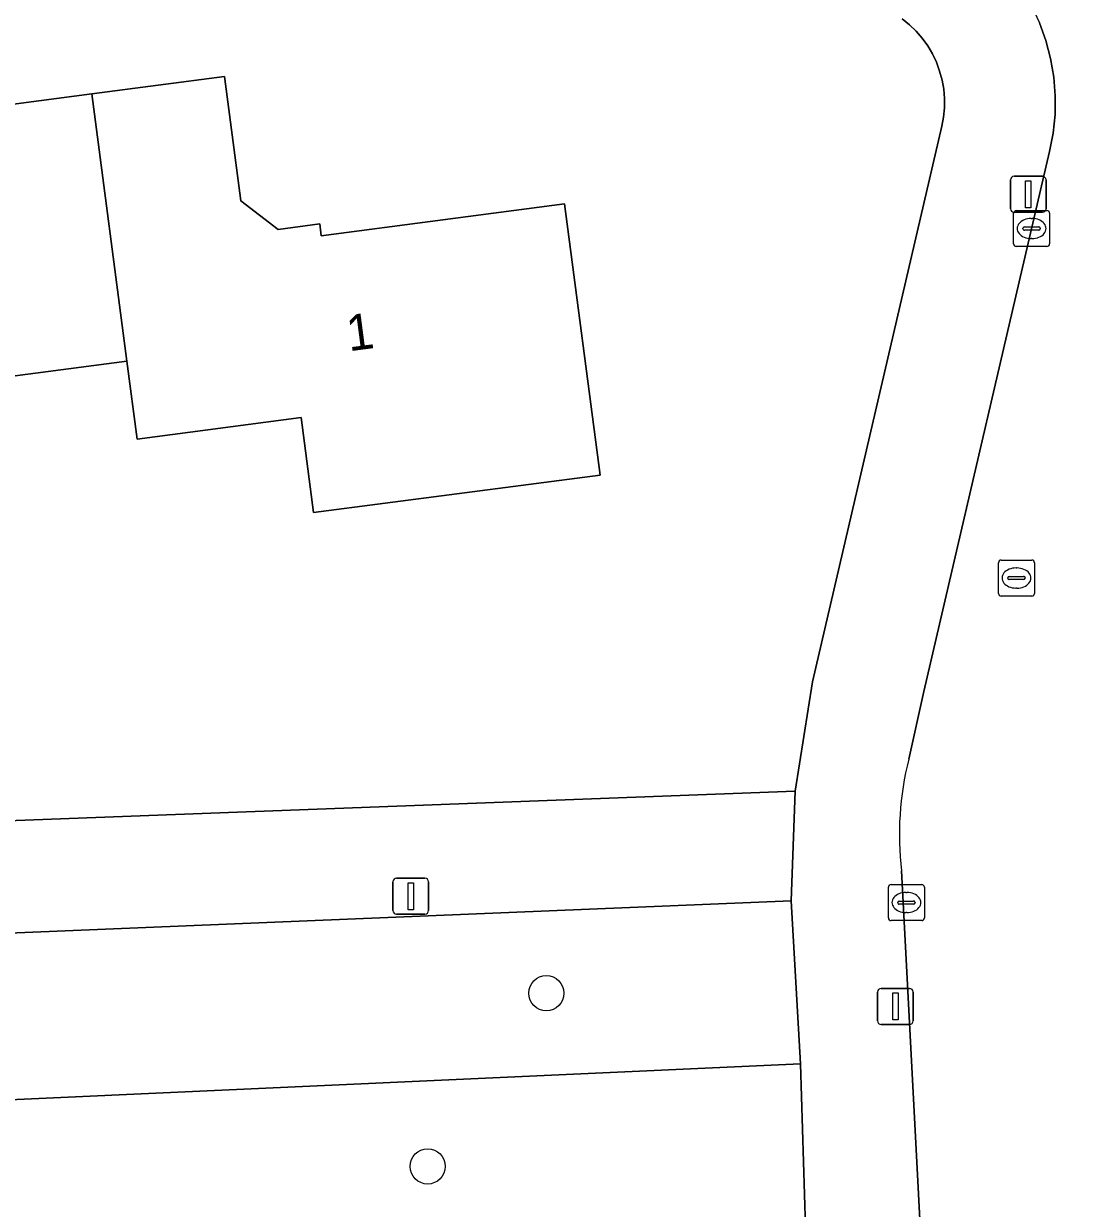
# Model space of a CAD drawing. Extents: x 161084 to 161928, y 385354 to 386522.
# Drawn here: x 161256.68 to 161285.96, y 385835.34 to 385868.26 of the extents above; entities that cross this region are included whole.
import ezdxf

# ---------------------------------------------------------------- set-up
doc = ezdxf.new("R2010")
doc.units = 0
for name, color, linetype in [('IMGEO_Boom', 7, 'Continuous'), ('IMGEO_Erf', 7, 'Continuous'), ('IMGEO_Groenvoorziening', 7, 'Continuous'), ('IMGEO_Kolk', 7, 'Continuous'), ('IMGEO_Lichtmast', 7, 'Continuous'), ('IMGEO_Pand', 7, 'Continuous'), ('IMGEO_Pand_nummerreeks', 7, 'Continuous'), ('IMGEO_Rijbaan_lokaal_open', 7, 'Continuous'), ('IMGEO_Rioolput', 7, 'Continuous'), ('IMGEO_Voetpad_open', 7, 'Continuous')]:
    doc.layers.add(name, color=color, linetype=linetype)

msp = doc.modelspace()

# ---------------------------------------------------------------- linework, layer by layer
at = {"layer": 'IMGEO_Boom'}
for centre in [(161271.206, 385841.322), (161267.906, 385836.508)]:
    msp.add_circle(centre, 0.489, dxfattribs=at)
at = {"layer": 'IMGEO_Erf'}
for points in [[(161249.82, 385845.874), (161278.123, 385846.938), (161278.603, 385849.97), (161282.197, 385865.412), (161282.244, 385865.667), (161282.269, 385865.925), (161282.27, 385866.184), (161282.248, 385866.442), (161282.203, 385866.697), (161282.136, 385866.947), (161282.046, 385867.19), (161281.935, 385867.424), (161281.804, 385867.647), (161281.653, 385867.858), (161281.484, 385868.054), (161281.298, 385868.235), (161281.097, 385868.398)], [(161251.904, 385865.435), (161258.571, 385866.31), (161262.264, 385866.795), (161262.717, 385863.339), (161263.747, 385862.549), (161264.906, 385862.701), (161264.95, 385862.366), (161271.714, 385863.254), (161272.703, 385855.722), (161264.737, 385854.676), (161264.39, 385857.318), (161259.83, 385856.72), (161259.546, 385858.888), (161251.711, 385857.859)]]:
    msp.add_lwpolyline(points, dxfattribs=at)
at = {"layer": 'IMGEO_Groenvoorziening'}
for points in [[(161278.01, 385843.892), (161200.876, 385840.705), (161201.511, 385835.864), (161278.27, 385839.356)], [(161278.406, 385834.825), (161278.27, 385839.356), (161201.511, 385835.864), (161202.461, 385828.626), (161204.969, 385828.722), (161204.604, 385831.503)]]:
    msp.add_lwpolyline(points, close=True, dxfattribs=at)
at = {"layer": 'IMGEO_Kolk'}
for p, q in [((161284.191, 385862.145), (161284.191, 385862.997)), ((161284.266, 385863.071), (161285.118, 385863.071)), ((161284.679, 385862.851), (161284.704, 385862.851)), ((161285.192, 385862.997), (161285.192, 385862.145)), ((161284.45, 385862.565), (161284.45, 385862.577)), ((161284.888, 385862.528), (161284.49, 385862.528)), ((161284.493, 385862.614), (161284.891, 385862.614)), ((161284.934, 385862.577), (161284.934, 385862.565)), ((161284.702, 385862.291), (161284.677, 385862.291)), ((161285.118, 385862.071), (161284.266, 385862.071)), ((161280.711, 385843.415), (161280.711, 385844.267)), ((161280.786, 385844.341), (161281.638, 385844.341)), ((161281.199, 385844.121), (161281.224, 385844.121)), ((161281.712, 385844.267), (161281.712, 385843.415)), ((161280.97, 385843.835), (161280.97, 385843.847)), ((161281.408, 385843.798), (161281.01, 385843.798)), ((161281.013, 385843.884), (161281.411, 385843.884)), ((161281.454, 385843.847), (161281.454, 385843.835)), ((161281.222, 385843.561), (161281.197, 385843.561)), ((161281.638, 385843.341), (161280.786, 385843.341))]:
    msp.add_line(p, q, dxfattribs=at)
for points in [[(161284.191, 385862.145), (161284.191, 385862.997)], [(161284.266, 385863.071), (161285.118, 385863.071)], [(161285.192, 385862.997), (161285.192, 385862.145)], [(161285.118, 385862.071), (161284.266, 385862.071)], [(161280.711, 385843.415), (161280.711, 385844.267)], [(161280.786, 385844.341), (161281.638, 385844.341)], [(161281.712, 385844.267), (161281.712, 385843.415)], [(161281.638, 385843.341), (161280.786, 385843.341)]]:
    msp.add_lwpolyline(points, dxfattribs=at)
for centre, radius, start, end in [((161284.268, 385862.995), 0.0765, 91.552, 178.448), ((161284.268, 385862.995), 0.0765, 91.552, 178.448), ((161285.116, 385862.995), 0.0765, 1.552, 88.448), ((161285.116, 385862.995), 0.0765, 1.552, 88.448), ((161284.49, 385862.574), 0.0403, 85.8775, 175.7526), ((161284.487, 385862.564), 0.0366, 178.938, 274.7102), ((161284.891, 385862.571), 0.043, 264.8664, 352.4533), ((161284.895, 385862.576), 0.0386, 1.7309, 96.639), ((161284.268, 385862.147), 0.0765, 181.552, 268.448), ((161284.268, 385862.147), 0.0765, 181.552, 268.448), ((161285.116, 385862.147), 0.0765, 271.552, 358.448), ((161285.116, 385862.147), 0.0765, 271.552, 358.448), ((161280.788, 385844.265), 0.0765, 91.552, 178.448), ((161280.788, 385844.265), 0.0765, 91.552, 178.448), ((161281.636, 385844.265), 0.0765, 1.552, 88.448), ((161281.636, 385844.265), 0.0765, 1.552, 88.448), ((161281.01, 385843.844), 0.0403, 85.8775, 175.7526), ((161281.007, 385843.834), 0.0366, 178.938, 274.7102), ((161281.411, 385843.841), 0.043, 264.8664, 352.4533), ((161281.415, 385843.846), 0.0386, 1.7309, 96.639), ((161280.788, 385843.417), 0.0765, 181.552, 268.448), ((161280.788, 385843.417), 0.0765, 181.552, 268.448), ((161281.636, 385843.417), 0.0765, 271.552, 358.448), ((161281.636, 385843.417), 0.0765, 271.552, 358.448)]:
    msp.add_arc(centre, radius, start, end, dxfattribs=at)
for centre, major_axis, ratio, start_param, end_param in [((161284.678, 385862.571), (-0.387, 0.002), 0.722429, 4.712389, 7.853982), ((161284.703, 385862.571), (-0.39, 0.002), 0.717154, 1.570796, 4.712389), ((161281.198, 385843.841), (-0.387, 0.002), 0.722429, 4.712389, 7.853982), ((161281.223, 385843.841), (-0.39, 0.002), 0.717154, 1.570796, 4.712389)]:
    msp.add_ellipse(centre, major_axis=major_axis, ratio=ratio, start_param=start_param, end_param=end_param, dxfattribs=at)
at = {"layer": 'IMGEO_Lichtmast'}
for p, q in [((161284.103, 385863.123), (161284.103, 385863.923)), ((161284.103, 385863.923), (161284.103, 385863.123)), ((161284.203, 385864.023), (161284.993, 385864.023)), ((161284.993, 385864.023), (161284.203, 385864.023)), ((161285.093, 385863.923), (161285.093, 385863.123)), ((161285.093, 385863.123), (161285.093, 385863.923)), ((161284.993, 385863.023), (161284.203, 385863.023)), ((161284.203, 385863.023), (161284.993, 385863.023)), ((161266.942, 385843.618), (161266.942, 385844.418)), ((161266.942, 385844.418), (161266.942, 385843.618)), ((161267.042, 385844.518), (161267.832, 385844.518)), ((161267.832, 385844.518), (161267.042, 385844.518)), ((161267.932, 385844.418), (161267.932, 385843.618)), ((161267.932, 385843.618), (161267.932, 385844.418)), ((161267.832, 385843.518), (161267.042, 385843.518)), ((161267.042, 385843.518), (161267.832, 385843.518)), ((161280.51, 385841.454), (161281.3, 385841.454)), ((161281.3, 385841.454), (161280.51, 385841.454)), ((161280.41, 385840.554), (161280.41, 385841.354)), ((161280.41, 385841.354), (161280.41, 385840.554)), ((161281.4, 385841.354), (161281.4, 385840.554)), ((161281.4, 385840.554), (161281.4, 385841.354)), ((161281.3, 385840.454), (161280.51, 385840.454)), ((161280.51, 385840.454), (161281.3, 385840.454))]:
    msp.add_line(p, q, dxfattribs=at)
for points in [[(161284.523, 385863.898), (161284.673, 385863.898), (161284.673, 385863.148), (161284.523, 385863.148), (161284.523, 385863.898)], [(161267.362, 385844.393), (161267.512, 385844.393), (161267.512, 385843.643), (161267.362, 385843.643), (161267.362, 385844.393)], [(161280.83, 385841.329), (161280.98, 385841.329), (161280.98, 385840.579), (161280.83, 385840.579), (161280.83, 385841.329)]]:
    msp.add_lwpolyline(points, dxfattribs=at)
for centre, start, end in [((161284.203, 385863.923), 90, 180), ((161284.203, 385863.923), 90, 180), ((161284.993, 385863.923), 0, 90), ((161284.993, 385863.923), 360, 90), ((161284.203, 385863.123), 180, 270), ((161284.203, 385863.123), 180, 270), ((161284.993, 385863.123), 270, 0), ((161284.993, 385863.123), 270, 0), ((161267.042, 385844.418), 90, 180), ((161267.042, 385844.418), 90, 180), ((161267.832, 385844.418), 0, 90), ((161267.832, 385844.418), 360, 90), ((161267.042, 385843.618), 180, 270), ((161267.042, 385843.618), 180, 270), ((161267.832, 385843.618), 270, 0), ((161267.832, 385843.618), 270, 0), ((161280.51, 385841.354), 90, 180), ((161280.51, 385841.354), 90, 180), ((161281.3, 385841.354), 0, 90), ((161281.3, 385841.354), 360, 90), ((161280.51, 385840.554), 180, 270), ((161280.51, 385840.554), 180, 270), ((161281.3, 385840.554), 270, 0), ((161281.3, 385840.554), 270, 0)]:
    msp.add_arc(centre, 0.1, start, end, dxfattribs=at)
at = {"layer": 'IMGEO_Pand'}
for points in [[(161246.783, 385859.743), (161251.384, 385860.349), (161251.711, 385857.859), (161259.546, 385858.888), (161258.571, 385866.31), (161251.904, 385865.435), (161251.85, 385865.848), (161250.901, 385865.723), (161249.522, 385866.295), (161249.053, 385869.865), (161245.515, 385869.401)], [(161259.546, 385858.888), (161259.83, 385856.72), (161264.39, 385857.318), (161264.737, 385854.676), (161272.703, 385855.722), (161271.714, 385863.254), (161264.95, 385862.366), (161264.906, 385862.701), (161263.747, 385862.549), (161262.717, 385863.339), (161262.264, 385866.795), (161258.571, 385866.31)]]:
    msp.add_lwpolyline(points, close=True, dxfattribs=at)
at = {"layer": 'IMGEO_Rijbaan_lokaal_open'}
for points in [[(161299.018, 385867.307), (161298.896, 385867.349), (161281.16, 385871.644), (161281.652, 385871.476), (161282.128, 385871.265), (161282.583, 385871.013), (161283.013, 385870.72), (161283.416, 385870.391), (161283.787, 385870.026), (161284.125, 385869.63), (161284.425, 385869.206), (161284.687, 385868.756), (161284.908, 385868.285), (161285.085, 385867.796), (161285.218, 385867.293), (161285.306, 385866.78), (161285.347, 385866.261), (161285.342, 385865.741), (161285.291, 385865.223), (161285.193, 385864.712), (161281.693, 385849.708), (161281.275, 385847.826)], [(161281.072, 385844.719), (161282.021, 385826.764), (161283.529, 385797.49), (161283.789, 385793.781), (161284.095, 385786.825), (161284.303, 385783.056), (161285.716, 385753.95), (161285.949, 385749.747)]]:
    msp.add_lwpolyline(points, dxfattribs=at)
msp.add_arc((161289.734, 385845.713), 8.718, 165.9757, 186.548, dxfattribs=at)
at = {"layer": 'IMGEO_Rioolput'}
for p, q in [((161283.77, 385852.433), (161283.77, 385853.285)), ((161283.845, 385853.359), (161284.697, 385853.359)), ((161284.771, 385853.285), (161284.771, 385852.433)), ((161284.258, 385853.139), (161284.283, 385853.139)), ((161284.029, 385852.853), (161284.029, 385852.865)), ((161284.467, 385852.816), (161284.069, 385852.816)), ((161284.072, 385852.902), (161284.47, 385852.902)), ((161284.513, 385852.865), (161284.513, 385852.853)), ((161284.697, 385852.359), (161283.845, 385852.359)), ((161284.281, 385852.579), (161284.256, 385852.579))]:
    msp.add_line(p, q, dxfattribs=at)
for points in [[(161283.77, 385852.433), (161283.77, 385853.285)], [(161283.845, 385853.359), (161284.697, 385853.359)], [(161284.771, 385853.285), (161284.771, 385852.433)], [(161284.697, 385852.359), (161283.845, 385852.359)]]:
    msp.add_lwpolyline(points, dxfattribs=at)
for centre, radius, start, end in [((161283.847, 385853.283), 0.0765, 91.552, 178.448), ((161283.847, 385853.283), 0.0765, 91.552, 178.448), ((161284.695, 385853.283), 0.0765, 1.552, 88.448), ((161284.695, 385853.283), 0.0765, 1.552, 88.448), ((161284.069, 385852.862), 0.0403, 85.8775, 175.7526), ((161284.066, 385852.852), 0.0366, 178.938, 274.7102), ((161284.47, 385852.859), 0.043, 264.8664, 352.4533), ((161284.474, 385852.864), 0.0386, 1.7309, 96.639), ((161283.847, 385852.435), 0.0765, 181.552, 268.448), ((161283.847, 385852.435), 0.0765, 181.552, 268.448), ((161284.695, 385852.435), 0.0765, 271.552, 358.448), ((161284.695, 385852.435), 0.0765, 271.552, 358.448)]:
    msp.add_arc(centre, radius, start, end, dxfattribs=at)
for centre, major_axis, ratio, start_param, end_param in [((161284.257, 385852.859), (-0.387, 0.002), 0.722429, 4.712389, 7.853982), ((161284.282, 385852.859), (-0.39, 0.002), 0.717154, 1.570796, 4.712389)]:
    msp.add_ellipse(centre, major_axis=major_axis, ratio=ratio, start_param=start_param, end_param=end_param, dxfattribs=at)
at = {"layer": 'IMGEO_Voetpad_open'}
for points in [[(161281.097, 385868.398), (161281.298, 385868.235), (161281.484, 385868.054), (161281.653, 385867.858), (161281.804, 385867.647), (161281.935, 385867.424), (161282.046, 385867.19), (161282.136, 385866.947), (161282.203, 385866.697), (161282.248, 385866.442), (161282.27, 385866.184), (161282.269, 385865.925), (161282.244, 385865.667), (161282.197, 385865.412), (161278.603, 385849.97), (161278.123, 385846.938), (161278.01, 385843.892), (161278.27, 385839.356), (161278.406, 385834.825)], [(161281.275, 385847.826), (161281.693, 385849.708), (161285.193, 385864.712), (161285.291, 385865.223), (161285.342, 385865.741), (161285.347, 385866.261), (161285.306, 385866.78), (161285.218, 385867.293), (161285.085, 385867.796), (161284.908, 385868.285)], [(161282.021, 385826.764), (161281.072, 385844.719)]]:
    msp.add_lwpolyline(points, dxfattribs=at)
msp.add_lwpolyline([(161278.123, 385846.938), (161249.82, 385845.874), (161248.611, 385845.826), (161242.95, 385845.616), (161238.698, 385845.353), (161221.978, 385844.639), (161221.942, 385845.487), (161221.198, 385846.171), (161220.136, 385846.126), (161219.613, 385845.125), (161219.637, 385844.57), (161200.484, 385843.768), (161200.876, 385840.705), (161278.01, 385843.892)], close=True, dxfattribs=at)
msp.add_arc((161289.734, 385845.713), 8.718, 165.9757, 186.548, dxfattribs=at)

# ---------------------------------------------------------------- texts
at = {"layer": 'IMGEO_Pand_nummerreeks'}
msp.add_text('1', height=1, rotation=7.4792, dxfattribs=at).set_placement((161265.719, 385859.158))

doc.saveas('drawing.dxf')
